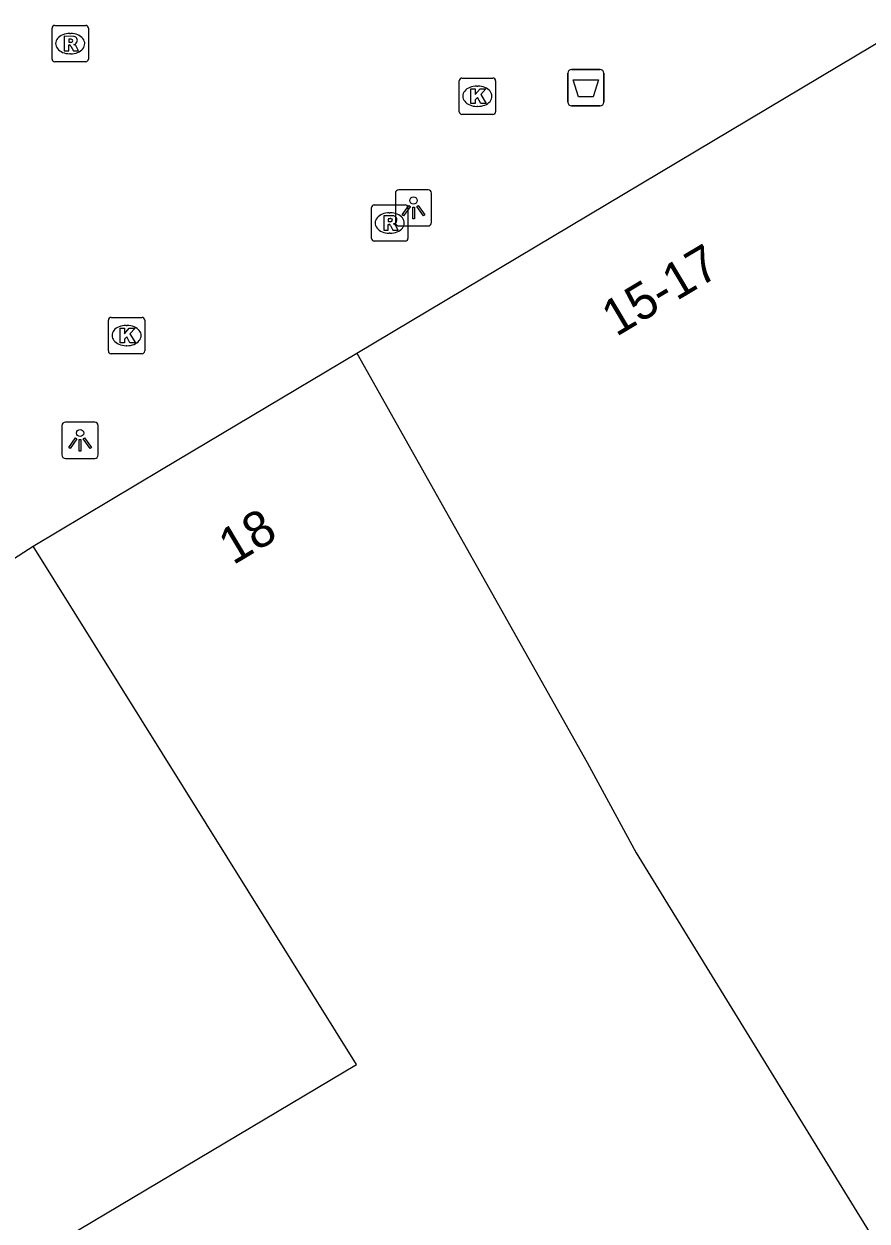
# Model space of a CAD drawing. Extents: x 161087 to 161922, y 382574 to 383873.
# Drawn here: x 161350.1 to 161373.3, y 383275.94 to 383308.9 of the extents above; entities that cross this region are included whole.
import ezdxf

# ---------------------------------------------------------------- set-up
doc = ezdxf.new("R2010")
doc.units = 0
for name, color, linetype in [('IMGEO_Afvalbak', 7, 'Continuous'), ('IMGEO_Kolk', 7, 'Continuous'), ('IMGEO_Lichtpunt', 7, 'Continuous'), ('IMGEO_Pand', 7, 'Continuous'), ('IMGEO_Pand_nummerreeks', 7, 'Continuous'), ('IMGEO_Rioolput', 7, 'Continuous')]:
    doc.layers.add(name, color=color, linetype=linetype)

msp = doc.modelspace()

# ---------------------------------------------------------------- linework, layer by layer
at = {"layer": 'IMGEO_Afvalbak'}
for p, q in [((161365.167, 383307.649), (161365.957, 383307.649)), ((161365.957, 383307.649), (161365.167, 383307.649)), ((161365.067, 383306.749), (161365.067, 383307.549)), ((161365.067, 383307.549), (161365.067, 383306.749)), ((161366.057, 383307.549), (161366.057, 383306.749)), ((161366.057, 383306.749), (161366.057, 383307.549)), ((161365.957, 383306.649), (161365.167, 383306.649)), ((161365.167, 383306.649), (161365.957, 383306.649))]:
    msp.add_line(p, q, dxfattribs=at)
msp.add_lwpolyline([(161365.21, 383307.363), (161365.914, 383307.363), (161365.765, 383306.893), (161365.359, 383306.893), (161365.21, 383307.363)], dxfattribs=at)
for centre, start, end in [((161365.167, 383307.549), 90, 180), ((161365.167, 383307.549), 90, 180), ((161365.957, 383307.549), 0, 90), ((161365.957, 383307.549), 360, 90), ((161365.167, 383306.749), 180, 270), ((161365.167, 383306.749), 180, 270), ((161365.957, 383306.749), 270, 0), ((161365.957, 383306.749), 270, 0)]:
    msp.add_arc(centre, 0.1, start, end, dxfattribs=at)
at = {"layer": 'IMGEO_Kolk'}
for p, q in [((161362.075, 383306.486), (161362.075, 383307.338)), ((161362.15, 383307.412), (161363.002, 383307.412)), ((161363.076, 383307.338), (161363.076, 383306.486)), ((161362.563, 383307.192), (161362.588, 383307.192)), ((161362.586, 383306.632), (161362.561, 383306.632)), ((161363.002, 383306.412), (161362.15, 383306.412)), ((161352.419, 383299.898), (161352.419, 383300.75)), ((161352.494, 383300.824), (161353.346, 383300.824)), ((161353.42, 383300.75), (161353.42, 383299.898)), ((161352.907, 383300.604), (161352.932, 383300.604)), ((161352.93, 383300.044), (161352.905, 383300.044)), ((161353.346, 383299.824), (161352.494, 383299.824))]:
    msp.add_line(p, q, dxfattribs=at)
for points in [[(161362.075, 383306.486), (161362.075, 383307.338)], [(161362.15, 383307.412), (161363.002, 383307.412)], [(161363.076, 383307.338), (161363.076, 383306.486)], [(161362.396, 383307.112), (161362.519, 383307.112), (161362.519, 383306.961), (161362.649, 383307.112), (161362.813, 383307.112), (161362.667, 383306.961), (161362.82, 383306.712), (161362.668, 383306.712), (161362.583, 383306.876), (161362.519, 383306.809), (161362.519, 383306.712), (161362.396, 383306.712), (161362.396, 383307.112)], [(161363.002, 383306.412), (161362.15, 383306.412)], [(161352.419, 383299.898), (161352.419, 383300.75)], [(161352.494, 383300.824), (161353.346, 383300.824)], [(161353.42, 383300.75), (161353.42, 383299.898)], [(161352.74, 383300.524), (161352.863, 383300.524), (161352.863, 383300.373), (161352.993, 383300.524), (161353.157, 383300.524), (161353.011, 383300.373), (161353.164, 383300.124), (161353.012, 383300.124), (161352.927, 383300.288), (161352.863, 383300.221), (161352.863, 383300.124), (161352.74, 383300.124), (161352.74, 383300.524)], [(161353.346, 383299.824), (161352.494, 383299.824)]]:
    msp.add_lwpolyline(points, dxfattribs=at)
for centre, start, end in [((161362.152, 383307.336), 91.552, 178.448), ((161362.152, 383307.336), 91.552, 178.448), ((161363, 383307.336), 1.552, 88.448), ((161363, 383307.336), 1.552, 88.448), ((161362.152, 383306.488), 181.552, 268.448), ((161362.152, 383306.488), 181.552, 268.448), ((161363, 383306.488), 271.552, 358.448), ((161363, 383306.488), 271.552, 358.448), ((161352.496, 383300.748), 91.552, 178.448), ((161352.496, 383300.748), 91.552, 178.448), ((161353.344, 383300.748), 1.552, 88.448), ((161353.344, 383300.748), 1.552, 88.448), ((161352.496, 383299.9), 181.552, 268.448), ((161352.496, 383299.9), 181.552, 268.448), ((161353.344, 383299.9), 271.552, 358.448), ((161353.344, 383299.9), 271.552, 358.448)]:
    msp.add_arc(centre, 0.0765, start, end, dxfattribs=at)
for centre, major_axis, ratio, start_param, end_param in [((161362.562, 383306.912), (-0.387, 0.002), 0.722429, 4.712389, 7.853982), ((161362.587, 383306.912), (-0.39, 0.002), 0.717154, 1.570796, 4.712389), ((161352.906, 383300.324), (-0.387, 0.002), 0.722429, 4.712389, 7.853982), ((161352.931, 383300.324), (-0.39, 0.002), 0.717154, 1.570796, 4.712389)]:
    msp.add_ellipse(centre, major_axis=major_axis, ratio=ratio, start_param=start_param, end_param=end_param, dxfattribs=at)
at = {"layer": 'IMGEO_Lichtpunt'}
for p, q in [((161361.221, 383304.337), (161360.413, 383304.337)), ((161361.221, 383304.337), (161360.413, 383304.337)), ((161360.319, 383304.242), (161360.319, 383303.435)), ((161360.319, 383304.242), (161360.319, 383303.435)), ((161361.315, 383303.435), (161361.315, 383304.242)), ((161361.315, 383303.435), (161361.315, 383304.242)), ((161360.413, 383303.341), (161361.221, 383303.341)), ((161360.413, 383303.341), (161361.221, 383303.341)), ((161351.142, 383297.842), (161351.142, 383297.035)), ((161351.142, 383297.842), (161351.142, 383297.035)), ((161352.044, 383297.937), (161351.236, 383297.937)), ((161352.044, 383297.937), (161351.236, 383297.937)), ((161352.138, 383297.035), (161352.138, 383297.842)), ((161352.138, 383297.035), (161352.138, 383297.842)), ((161351.236, 383296.941), (161352.044, 383296.941)), ((161351.236, 383296.941), (161352.044, 383296.941))]:
    msp.add_line(p, q, dxfattribs=at)
for points in [[(161360.693, 383303.906), (161360.732, 383303.878), (161360.544, 383303.616), (161360.506, 383303.643), (161360.693, 383303.906)], [(161360.795, 383303.858), (161360.842, 383303.858), (161360.842, 383303.536), (161360.795, 383303.536), (161360.795, 383303.858)], [(161360.905, 383303.878), (161360.943, 383303.905), (161361.13, 383303.643), (161361.091, 383303.615), (161360.905, 383303.878)], [(161351.516, 383297.506), (161351.555, 383297.478), (161351.367, 383297.216), (161351.329, 383297.243), (161351.516, 383297.506)], [(161351.618, 383297.458), (161351.665, 383297.458), (161351.665, 383297.136), (161351.618, 383297.136), (161351.618, 383297.458)], [(161351.728, 383297.478), (161351.766, 383297.505), (161351.953, 383297.243), (161351.914, 383297.215), (161351.728, 383297.478)]]:
    msp.add_lwpolyline(points, dxfattribs=at)
for centre in [(161360.818, 383304.04), (161351.641, 383297.64)]:
    msp.add_circle(centre, 0.0994, dxfattribs=at)
for centre, start, end in [((161360.413, 383304.242), 90, 180), ((161360.413, 383304.242), 90, 180), ((161361.221, 383304.242), 0, 90), ((161361.221, 383304.242), 0, 90), ((161360.413, 383303.435), 180, 270), ((161360.413, 383303.435), 180, 270), ((161361.221, 383303.435), 270, 0), ((161361.221, 383303.435), 270, 360), ((161351.236, 383297.842), 90, 180), ((161351.236, 383297.842), 90, 180), ((161352.044, 383297.842), 0, 90), ((161352.044, 383297.842), 0, 90), ((161351.236, 383297.035), 180, 270), ((161351.236, 383297.035), 180, 270), ((161352.044, 383297.035), 270, 0), ((161352.044, 383297.035), 270, 360)]:
    msp.add_arc(centre, 0.0946, start, end, dxfattribs=at)
at = {"layer": 'IMGEO_Pand'}
for points in [[(161359.257, 383299.84), (161374.459, 383308.902), (161375.138, 383308.517), (161381.152, 383298.687), (161381.795, 383299.076), (161382.54, 383298.894)], [(161350.347, 383294.529), (161353.883, 383296.637), (161359.257, 383299.84)], [(161359.257, 383299.84), (161365.594, 383288.568), (161366.95, 383286.079), (161372.685, 383276.746), (161378.181, 383267.836), (161382.351, 383261.263)], [(161337.154, 383267.116), (161359.251, 383280.253), (161350.347, 383294.529)], [(161346.703, 383292.183), (161350.347, 383294.529)]]:
    msp.add_lwpolyline(points, dxfattribs=at)
at = {"layer": 'IMGEO_Rioolput'}
for p, q in [((161350.868, 383307.935), (161350.868, 383308.787)), ((161350.943, 383308.861), (161351.795, 383308.861)), ((161351.356, 383308.641), (161351.381, 383308.641)), ((161351.869, 383308.787), (161351.869, 383307.935)), ((161351.379, 383308.081), (161351.354, 383308.081)), ((161351.795, 383307.861), (161350.943, 383307.861)), ((161359.663, 383302.996), (161359.663, 383303.848)), ((161359.738, 383303.922), (161360.59, 383303.922)), ((161360.151, 383303.702), (161360.176, 383303.702)), ((161360.664, 383303.848), (161360.664, 383302.996)), ((161360.174, 383303.142), (161360.149, 383303.142)), ((161360.59, 383302.922), (161359.738, 383302.922))]:
    msp.add_line(p, q, dxfattribs=at)
for points in [[(161350.868, 383307.935), (161350.868, 383308.787)], [(161350.943, 383308.861), (161351.795, 383308.861)], [(161351.869, 383308.787), (161351.869, 383307.935)], [(161351.457, 383308.559), (161351.205, 383308.561), (161351.205, 383308.161)], [(161351.205, 383308.161), (161351.329, 383308.161), (161351.329, 383308.323), (161351.34, 383308.323)], [(161351.383, 383308.48), (161351.329, 383308.48), (161351.329, 383308.399)], [(161351.329, 383308.399), (161351.381, 383308.399)], [(161351.387, 383308.294), (161351.458, 383308.161), (161351.598, 383308.161), (161351.533, 383308.287)], [(161351.795, 383307.861), (161350.943, 383307.861)], [(161359.663, 383302.996), (161359.663, 383303.848)], [(161359.738, 383303.922), (161360.59, 383303.922)], [(161360.664, 383303.848), (161360.664, 383302.996)], [(161360.252, 383303.62), (161360, 383303.622), (161360, 383303.222)], [(161360, 383303.222), (161360.124, 383303.222), (161360.124, 383303.384), (161360.135, 383303.384)], [(161360.178, 383303.541), (161360.124, 383303.541), (161360.124, 383303.46)], [(161360.124, 383303.46), (161360.176, 383303.46)], [(161360.182, 383303.355), (161360.253, 383303.222), (161360.393, 383303.222), (161360.328, 383303.348)], [(161360.59, 383302.922), (161359.738, 383302.922)]]:
    msp.add_lwpolyline(points, dxfattribs=at)
for centre, radius, start, end in [((161350.945, 383308.785), 0.0765, 91.552, 178.448), ((161350.945, 383308.785), 0.0765, 91.552, 178.448), ((161351.793, 383308.785), 0.0765, 1.552, 88.448), ((161351.793, 383308.785), 0.0765, 1.552, 88.448), ((161351.339, 383308.27), 0.0533, 26.0293, 88.6989), ((161351.365, 383308.588), 0.19, 274.7715, 282.9687), ((161351.389, 383308.384), 0.0964, 77.0061, 93.1865), ((161351.403, 383308.441), 0.0378, 276.6634, 79.6772), ((161351.456, 383308.449), 0.109, 350.3612, 89.416), ((161351.454, 383308.449), 0.112, 277.5842, 350.9817), ((161351.438, 383308.234), 0.108, 29.5134, 73.7905), ((161350.945, 383307.937), 0.0765, 181.552, 268.448), ((161350.945, 383307.937), 0.0765, 181.552, 268.448), ((161351.793, 383307.937), 0.0765, 271.552, 358.448), ((161351.793, 383307.937), 0.0765, 271.552, 358.448), ((161359.74, 383303.846), 0.0765, 91.552, 178.448), ((161359.74, 383303.846), 0.0765, 91.552, 178.448), ((161360.588, 383303.846), 0.0765, 1.552, 88.448), ((161360.588, 383303.846), 0.0765, 1.552, 88.448), ((161360.134, 383303.331), 0.0533, 26.0293, 88.6989), ((161360.16, 383303.649), 0.19, 274.7715, 282.9687), ((161360.184, 383303.445), 0.0964, 77.0061, 93.1865), ((161360.198, 383303.502), 0.0378, 276.6634, 79.6772), ((161360.251, 383303.51), 0.109, 350.3612, 89.416), ((161360.249, 383303.51), 0.112, 277.5842, 350.9817), ((161360.233, 383303.295), 0.108, 29.5134, 73.7905), ((161359.74, 383302.998), 0.0765, 181.552, 268.448), ((161359.74, 383302.998), 0.0765, 181.552, 268.448), ((161360.588, 383302.998), 0.0765, 271.552, 358.448), ((161360.588, 383302.998), 0.0765, 271.552, 358.448)]:
    msp.add_arc(centre, radius, start, end, dxfattribs=at)
for centre, major_axis, ratio, start_param, end_param in [((161351.355, 383308.361), (-0.387, 0.002), 0.722429, 4.712389, 7.853982), ((161351.38, 383308.361), (-0.39, 0.002), 0.717154, 1.570796, 4.712389), ((161360.15, 383303.422), (-0.387, 0.002), 0.722429, 4.712389, 7.853982), ((161360.175, 383303.422), (-0.39, 0.002), 0.717154, 1.570796, 4.712389)]:
    msp.add_ellipse(centre, major_axis=major_axis, ratio=ratio, start_param=start_param, end_param=end_param, dxfattribs=at)

# ---------------------------------------------------------------- texts
at = {"layer": 'IMGEO_Pand_nummerreeks'}
for s, rotation, p in [('15-17', 30.8022, (161366.396, 383300.277)), ('18', 30.7908, (161355.852, 383293.992))]:
    msp.add_text(s, height=1, rotation=rotation, dxfattribs=at).set_placement(p)

doc.saveas('drawing.dxf')
